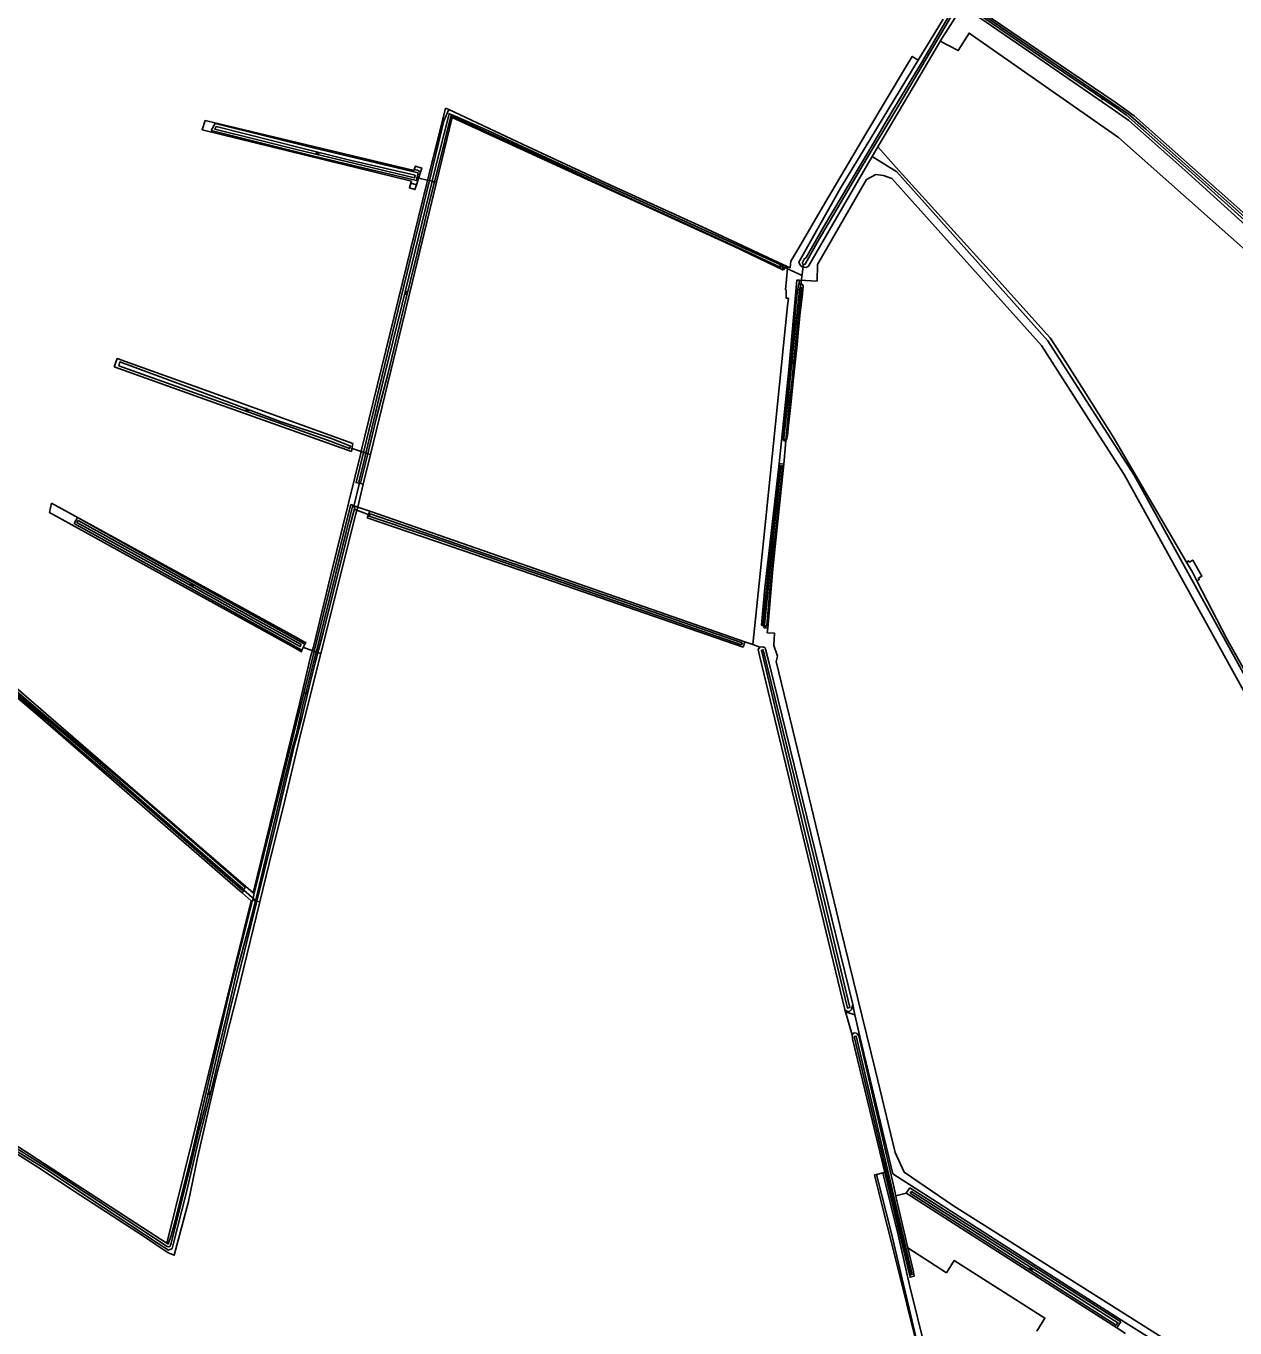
# Model space of a CAD drawing. Extents: x 133000 to 136000, y 400500 to 403500.
# Drawn here: x 134995 to 135499, y 401230 to 401773 of the extents above; entities that cross this region are included whole.
import ezdxf

# ---------------------------------------------------------------- set-up
doc = ezdxf.new("R2010")
doc.units = 0
for name, color, linetype in [('gg-afsc-draadraster', 7, 'Continuous'), ('gg-afsc-lijn draadraster', 7, 'Continuous'), ('gg-knt-bronhoudergrens', 7, 'Continuous'), ('gg-knt-onverhard', 7, 'Continuous'), ('gg-kntw-bovenkant insteek waterloop', 7, 'Continuous'), ('gg-kntw-waterlijn', 7, 'Continuous'), ('gg-kwrk-duiker nz buis', 7, 'Continuous'), ('gt-grn-vlakafsluiter', 7, 'Continuous'), ('gt-symb-watersymbool', 7, 'Continuous')]:
    doc.layers.add(name, color=color, linetype=linetype)

# ---------------------------------------------------------------- blocks, each defined once
blk = doc.blocks.new('gt0-WA')
at = {"layer": 'gt-symb-watersymbool'}
for centre, start, end in [((-0.32, 0.02), 28.0725, 151.9275), ((0.43, 0.42), 208.0725, 331.9275), ((-0.32, -0.43), 28.0725, 151.9275), ((0.43, -0.03), 208.0725, 331.9275)]:
    blk.add_arc(centre, 0.425, start, end, dxfattribs=at)

msp = doc.modelspace()

# ---------------------------------------------------------------- linework, layer by layer
at = {"layer": 'gg-afsc-draadraster'}
for p, q in [((135350.12, 401722.1), (135357.83, 401713.59)), ((135362.69, 401263.24), (135378.76, 401252.85))]:
    msp.add_line(p, q, dxfattribs=at)
for points in [[(135169.92, 401738.3), (135163.05, 401710.89), (135161.93, 401706.4)], [(135156.82, 401712.37), (135069.78, 401733.12), (135068.4, 401729.3), (135155.7, 401707.92)], [(135357.83, 401713.59), (135399.41, 401667.67), (135421.98, 401642.6), (135426.54, 401635.72), (135436.26, 401620.42), (135442.28, 401610.75), (135448.29, 401601.33), (135478.92, 401549.07)], [(135161.93, 401706.4), (135151.95, 401665.58), (135136.29, 401601.52), (135135.18, 401597.06), (135134.43, 401593.9)], [(135134.43, 401593.9), (135122.17, 401543.73), (135114.84, 401513.75), (135113.65, 401509.6)], [(135005.7, 401573.63), (135004.77, 401569.79), (135106.79, 401513.43), (135109.92, 401511.68), (135109.96, 401512.38)], [(135111.32, 401514.83), (135111.69, 401515.49), (135111.23, 401515.74), (135110.39, 401516.17), (135107.8, 401517.59), (135005.7, 401573.63)], [(135478.92, 401549.07), (135481.41, 401544.81), (135483.24, 401541.28)], [(135483.24, 401541.28), (135495.74, 401517.1), (135519.52, 401474.89), (135536.62, 401444.39), (135556, 401407.86), (135575.18, 401373.8), (135584.31, 401358.42)], [(135113.65, 401509.6), (135109.05, 401490.03), (135089.77, 401411.15), (135034.44, 401459.02), (134978.2, 401507.43), (134976.86, 401506.15), (134986.5, 401497.63)], [(135085.17, 401411.13), (135088.95, 401407.88), (135075.22, 401352.88), (135064.26, 401307.76), (135053.69, 401265.17)], [(135366.04, 401224.53), (135358.52, 401254.88), (135349.77, 401289.58), (135348.85, 401293.59)]]:
    msp.add_lwpolyline(points, dxfattribs=at)
at = {"layer": 'gg-afsc-lijn draadraster'}
for p, q in [((135350.12, 401722.1), (135357.83, 401713.59)), ((135362.69, 401263.24), (135378.76, 401252.85))]:
    msp.add_line(p, q, dxfattribs=at)
for points in [[(135169.92, 401738.3), (135163.05, 401710.89), (135161.93, 401706.4)], [(135161.93, 401706.4), (135151.95, 401665.58), (135136.29, 401601.52), (135135.18, 401597.06), (135134.43, 401593.9)], [(135134.43, 401593.9), (135122.17, 401543.73), (135114.84, 401513.75), (135113.65, 401509.6)], [(135005.7, 401573.63), (135004.77, 401569.79), (135106.79, 401513.43), (135109.92, 401511.68), (135109.96, 401512.38)], [(135111.32, 401514.83), (135111.69, 401515.49), (135111.23, 401515.74), (135110.39, 401516.17), (135107.8, 401517.59), (135005.7, 401573.63)], [(135113.65, 401509.6), (135109.05, 401490.03), (135089.77, 401411.15), (135034.44, 401459.02), (134978.2, 401507.43), (134976.86, 401506.15), (134986.5, 401497.63)], [(135085.17, 401411.13), (135088.95, 401407.88), (135075.22, 401352.88), (135064.26, 401307.76), (135053.69, 401265.17)], [(135366.04, 401224.53), (135358.52, 401254.88), (135349.77, 401289.58), (135348.85, 401293.59)]]:
    msp.add_lwpolyline(points, dxfattribs=at)
at = {"layer": 'gg-knt-bronhoudergrens'}
for p, q in [((135171.25, 401737.67), (135169.92, 401738.3)), ((135155.7, 401707.92), (135155.42, 401706.97)), ((135156.91, 401712.66), (135156.82, 401712.37)), ((135157.81, 401706.33), (135159.45, 401711.54)), ((135317.54, 401666.53), (135317.25, 401664.81)), ((135310.97, 401589.95), (135311.85, 401599.64)), ((135135.61, 401581.5), (135133.32, 401572.02)), ((135298.03, 401514.67), (135294.76, 401515.86)), ((135301.05, 401513.57), (135298.03, 401514.67)), ((135336.39, 401362.6), (135336.68, 401361.57)), ((135336.68, 401361.57), (135339.42, 401352.01)), ((135349.64, 401293.78), (135348.85, 401293.59)), ((135352.29, 401294.41), (135353.06, 401294.59)), ((135362.05, 401285.97), (135357.69, 401284.83)), ((135449.86, 401229.93), (135453.45, 401227.5))]:
    msp.add_line(p, q, dxfattribs=at)
for points in [[(135778.15, 401454.92), (135726.81, 401492.2), (135714.54, 401489.24), (135708.08, 401495.06), (135701.41, 401500.56), (135680.24, 401519.51), (135575.79, 401613.28), (135507.21, 401675.82), (135450.59, 401726.09), (135388.25, 401769.59), (135383.7, 401762.29), (135376.23, 401766.16)], [(135367.04, 401758.36), (135364.52, 401759.88), (135361.7, 401755.19), (135345.55, 401728.24), (135327.18, 401697.05), (135317.18, 401680.02), (135313.88, 401674.55), (135313.6, 401671.76), (135310.6, 401673.16)], [(135159.45, 401711.54), (135160.02, 401713.33), (135157.38, 401714.16), (135156.91, 401712.66)], [(135609.79, 401303.54), (135598.92, 401322.8), (135577.97, 401359.93), (135554.66, 401401.54), (135511.61, 401479.41), (135479, 401538.4), (135452.93, 401585.55), (135443.89, 401599.64), (135418.45, 401639.29), (135364.55, 401699.58), (135355.99, 401708.93), (135352.53, 401710.24), (135349.35, 401710.64), (135345.51, 401708.53), (135325.01, 401673.07), (135324.88, 401666.19), (135317.54, 401666.53)], [(135155.42, 401706.97), (135154.85, 401705.04), (135157.19, 401704.35), (135157.81, 401706.33)], [(135298.03, 401514.67), (135300.69, 401540.2), (135306.71, 401598.54), (135312.46, 401655.89), (135312.93, 401659.06), (135311.93, 401659.13), (135311.93, 401662.5), (135311.74, 401662.57), (135312.51, 401671.49), (135311.26, 401672.09), (135311.06, 401671.01), (135310.63, 401670.86)], [(135304.33, 401521.51), (135304.06, 401519.59), (135307.07, 401519.49), (135306.87, 401514.33), (135308.33, 401509.83), (135307.83, 401507.69), (135319.02, 401461.18), (135334.45, 401397.03), (135349.21, 401336.97), (135357.43, 401302.93), (135361.13, 401294.79), (135381.76, 401280.77), (135478.9, 401219.4)], [(135416.43, 401228.51), (135419.87, 401233.93), (135382.03, 401257.98), (135378.76, 401252.85)]]:
    msp.add_lwpolyline(points, dxfattribs=at)
at = {"layer": 'gg-knt-onverhard'}
msp.add_line((135352.29, 401294.41), (135349.64, 401293.78), dxfattribs=at)
for points in [[(135369.38, 401211.03), (135367.89, 401218.51), (135355.7, 401269.68), (135349.64, 401293.78)], [(135352.29, 401294.41), (135358.7, 401268.6), (135363.33, 401247.65), (135373.56, 401206.61), (135373.99, 401204.54), (135363.32, 401165.77), (135381.82, 401147.45), (135388.25, 401138.57)]]:
    msp.add_lwpolyline(points, dxfattribs=at)
at = {"layer": 'gg-kntw-bovenkant insteek waterloop'}
for p, q in [((135376.23, 401766.16), (135385.49, 401780.8)), ((135367.04, 401758.36), (135377.45, 401775.45)), ((135350.12, 401722.1), (135347.81, 401718.11)), ((135347.81, 401718.11), (135331.41, 401689.89)), ((135331.41, 401689.89), (135321.27, 401672.43)), ((135310.6, 401673.16), (135310.63, 401670.86)), ((135130.69, 401595.23), (135131.26, 401598.46)), ((135138.64, 401593.97), (135135.61, 401581.5)), ((135307.08, 401569.83), (135309.19, 401590.14)), ((135309.19, 401590.14), (135310.97, 401589.95)), ((135016.5, 401567.64), (135015.14, 401565.19)), ((135137.26, 401567.56), (135138.34, 401570.28)), ((135302.18, 401522.77), (135307.08, 401569.83)), ((135302.78, 401521.64), (135302.18, 401522.77)), ((135302.78, 401521.64), (135304.33, 401521.51)), ((135109.96, 401512.38), (135111.32, 401514.83)), ((135294.76, 401515.86), (135293.97, 401513.59)), ((135117.98, 401510.99), (135109.66, 401477.79)), ((135339.77, 401364.59), (135304.83, 401506.97)), ((135109.66, 401477.79), (135103.12, 401450.29)), ((135103.12, 401450.29), (135096.41, 401423.4)), ((135319.07, 401434.53), (135336.39, 401362.6)), ((135092.51, 401407.45), (135096.41, 401423.4)), ((135085.17, 401411.13), (135086.35, 401413.5)), ((135342.25, 401351.56), (135356.66, 401289.28)), ((135357.69, 401284.83), (135356.66, 401289.28)), ((135357.69, 401284.83), (135357.87, 401284.07)), ((135362.05, 401285.97), (135363.46, 401288.22)), ((135362.05, 401285.97), (135362.63, 401285.6)), ((135449.86, 401229.93), (135362.63, 401285.6)), ((135363.46, 401288.22), (135451.44, 401232.37)), ((135357.87, 401284.07), (135362.69, 401263.24)), ((135451.44, 401232.37), (135449.86, 401229.93))]:
    msp.add_line(p, q, dxfattribs=at)
for points in [[(135388.38, 401779.09), (135390.03, 401777.79), (135415.66, 401760.19), (135447.95, 401738.05), (135454.86, 401733.17), (135478.14, 401712.4), (135500.61, 401692.13), (135527.91, 401667.55), (135555.9, 401642.08), (135606.36, 401596.62), (135629.37, 401576.2), (135657.04, 401551.54), (135680.33, 401530.85), (135713.39, 401501.67)], [(135714.64, 401502.9), (135681.66, 401532.13), (135657.56, 401553.67), (135631.16, 401577.4), (135607.74, 401598.58), (135557.36, 401645.1), (135530.55, 401669.44), (135503.59, 401693.81), (135480.11, 401714.68), (135457.04, 401735.03), (135449.07, 401740.75), (135417.27, 401762.26), (135389.59, 401781.07)], [(135376.23, 401766.16), (135375.88, 401765.6), (135363.12, 401744.04), (135350.12, 401722.1)], [(135367.04, 401758.36), (135334.57, 401705), (135317.3, 401674.05)], [(135171.25, 401737.67), (135169.22, 401732.99), (135163.2, 401708.14)], [(135310.6, 401673.16), (135276.95, 401688.84), (135238.19, 401706.52), (135204.32, 401722.21), (135171.25, 401737.67)], [(135072.27, 401728.93), (135073.87, 401731.9), (135114.72, 401721.73), (135158.51, 401711.37)], [(135166.15, 401707.43), (135172.69, 401734.41), (135224.58, 401710.59), (135290.01, 401680.71), (135310.63, 401670.86)], [(135072.27, 401728.93), (135113.95, 401718.55), (135157.76, 401708.19), (135158.51, 401711.37)], [(135163.2, 401708.14), (135150.16, 401654.36), (135135.71, 401594.76)], [(135166.15, 401707.43), (135153.04, 401653.36), (135138.64, 401593.97)], [(135317.3, 401674.05), (135317.73, 401672.89), (135318.67, 401672.11), (135320.29, 401671.91), (135321.27, 401672.43)], [(135311.14, 401599.59), (135310.83, 401599.91), (135310.57, 401600.55), (135310.63, 401602.04), (135310.86, 401604.21), (135311.49, 401609.89), (135312.13, 401615.44), (135313.33, 401626.46), (135314.54, 401639.98), (135315.92, 401654.3), (135316.24, 401658.57), (135316.61, 401661.12), (135316.8, 401662.74), (135316.92, 401663.75), (135317.25, 401664.81)], [(135311.85, 401599.64), (135312.09, 401600.1), (135312.26, 401600.65), (135312.45, 401601.63), (135312.66, 401603.04), (135312.8, 401604.95), (135313.93, 401614.7), (135315, 401625.67), (135315.68, 401632.1), (135316.49, 401639.65), (135316.92, 401644.67), (135317.58, 401650.36), (135317.82, 401653.16), (135318.29, 401657.44), (135318.74, 401660.84), (135318.94, 401662.77), (135319, 401664.13), (135318.79, 401664.73), (135318.5, 401665), (135318.16, 401665.11), (135317.81, 401665.09), (135317.51, 401665), (135317.25, 401664.81)], [(135031.76, 401630.49), (135032.99, 401633.93), (135074.49, 401619.04), (135131.26, 401598.46)], [(135031.76, 401630.49), (135073.26, 401615.59), (135130.69, 401595.23)], [(135311.14, 401599.59), (135311.57, 401599.47), (135311.85, 401599.64)], [(135135.71, 401594.76), (135132.66, 401582.22), (135135.61, 401581.5)], [(135304.33, 401521.51), (135306.43, 401546.19), (135308.23, 401563.51), (135310.97, 401589.95)], [(135133.32, 401572.02), (135130.44, 401573.03), (135122.9, 401543.24), (135115.11, 401511.73)], [(135016.5, 401567.64), (135062.8, 401541.86), (135111.32, 401514.83)], [(135117.98, 401510.99), (135132.56, 401569.17), (135133.32, 401572.02)], [(135293.97, 401513.59), (135219.71, 401539.27), (135177.16, 401553.95), (135137.26, 401567.56)], [(135138.34, 401570.28), (135167.15, 401560.25), (135216.65, 401543.03), (135294.76, 401515.86)], [(135015.14, 401565.19), (135061.43, 401539.41), (135109.96, 401512.38)], [(135301.05, 401513.57), (135300.3, 401512.62), (135300.86, 401510.18), (135319.07, 401434.53)], [(135303.17, 401513.29), (135302.22, 401513.72), (135301.05, 401513.57)], [(135304.83, 401506.97), (135303.41, 401512.74), (135303.17, 401513.29)], [(135089.52, 401408.22), (135090.04, 401410.3), (135115.11, 401511.73)], [(135000, 401485.19), (134986.01, 401497.05), (134986.5, 401497.63)], [(134986.5, 401497.63), (134987.24, 401498.5), (135000, 401487.68)], [(135000, 401487.68), (135042.14, 401451.91), (135086.35, 401413.5)], [(135000, 401485.19), (135037.06, 401453), (135081.29, 401414.48), (135085.17, 401411.13)], [(135089.52, 401408.22), (135089.35, 401407.53), (135079.67, 401369.48), (135064.43, 401303.55), (135056.92, 401273.37), (135055.53, 401268.42), (135054.27, 401264.81), (135053.69, 401265.17)], [(135092.51, 401407.45), (135083.01, 401368.66), (135073.84, 401332.83), (135066.57, 401300.77)], [(135336.39, 401362.6), (135337.33, 401361.72), (135338.34, 401361.75), (135339.22, 401362.53), (135339.77, 401364.59)], [(135339.42, 401352.01), (135340.19, 401352.86), (135341.25, 401352.68), (135342.25, 401351.56)], [(135353.06, 401294.59), (135339.57, 401350.38), (135339.42, 401352.01)], [(134818.75, 401276.75), (134938.94, 401334.89), (134941.95, 401335.28), (134944.21, 401334.77), (134946.25, 401334.06), (134950.7, 401331.6), (134959.87, 401325.94), (134978.2, 401314), (134996.33, 401302.38), (135000, 401299.98)], [(135000, 401296.79), (134986.63, 401305.27), (134948.57, 401330.04), (134946.73, 401330.86), (134944.32, 401332.06), (134943.39, 401332.43), (134942.64, 401332.63), (134941.65, 401332.71), (134940.73, 401332.57), (134938.77, 401331.62)], [(135066.57, 401300.77), (135062.72, 401282.47), (135056.85, 401260.12), (135054.24, 401261.08), (135044, 401268.02), (135015.16, 401286.81), (135000, 401296.79)], [(135053.69, 401265.17), (135051.53, 401266.51), (135035.7, 401276.86), (135000, 401299.98)], [(135362.69, 401263.24), (135365.01, 401253.21), (135365.28, 401251.37), (135363.61, 401250.98), (135353.06, 401294.59)]]:
    msp.add_lwpolyline(points, dxfattribs=at)
at = {"layer": 'gg-kntw-waterlijn'}
for points in [[(135384.84, 401783.22), (135381.37, 401777.41), (135358.94, 401739.55), (135344.13, 401714.87), (135324.82, 401682.29), (135319.96, 401673.54), (135319.7, 401673.09), (135318.95, 401673.06), (135318.79, 401673.91), (135319.41, 401675.37), (135320.35, 401676.06), (135328.12, 401689.68), (135348.05, 401723.33), (135356.01, 401736.77), (135368.83, 401757.94), (135378.15, 401773.88), (135384.05, 401783.76)], [(135516.71, 401679.39), (135481.13, 401711.36), (135456.27, 401733.35), (135453.92, 401735.42), (135449.53, 401738.41), (135423.32, 401756.28), (135389.53, 401779.25)], [(135389.95, 401779.98), (135401.29, 401772.23), (135441.58, 401744.7), (135450.34, 401738.72), (135454.54, 401735.87), (135461.89, 401729.56), (135479.43, 401713.96), (135496.97, 401698.36), (135519.16, 401678.62)], [(135165.4, 401707.61), (135167.04, 401714.04), (135172.11, 401735.02), (135173.6, 401734.48), (135204.18, 401720.5), (135235.57, 401705.92), (135254.61, 401697.22), (135293.55, 401679.44), (135309.67, 401671.86), (135309.71, 401672.96), (135269.06, 401691.52), (135214.18, 401716.57), (135187.87, 401728.78), (135173.97, 401734.98), (135171.4, 401735.95), (135171.11, 401734.79), (135165.57, 401712.95), (135164.34, 401707.87)], [(135074.36, 401730.58), (135073.73, 401729.55), (135091.69, 401725.07), (135107.78, 401721.06), (135156.95, 401709.21), (135157.21, 401710.33), (135130.58, 401716.5), (135110.55, 401721.51), (135074.36, 401730.58)], [(135164.34, 401707.87), (135151.92, 401656.57), (135144.13, 401625.17), (135136.73, 401594.48)], [(135137.58, 401594.25), (135138.01, 401596), (135141.2, 401609.3), (135145.83, 401627.39), (135152.47, 401654.61), (135158.11, 401677.71), (135163.03, 401698.27), (135165.4, 401707.61)], [(135317.62, 401663.51), (135318.42, 401663.41), (135317.35, 401654.49), (135316.05, 401641.27), (135314.95, 401631.24), (135314.3, 401623.92), (135313.45, 401617.39), (135311.98, 401601.14), (135311.93, 401600.55), (135311.45, 401600.03), (135311.26, 401600.04), (135310.96, 401600.74), (135312.4, 401613.36), (135315.22, 401640.58), (135316.14, 401649.51), (135317.62, 401663.51)], [(135033.68, 401630.93), (135061.42, 401621.04), (135122.31, 401599.33), (135129.92, 401596.37), (135130.33, 401597.43), (135122.32, 401600.54), (135101.05, 401607.73), (135080.54, 401615.36), (135058.9, 401623.41), (135034.19, 401632.48), (135033.68, 401630.93)], [(135136.73, 401594.48), (135135.95, 401591.23), (135133.78, 401582.58), (135134.2, 401582.24), (135134.66, 401582.5), (135137.58, 401594.25)], [(135302.94, 401522.96), (135303.15, 401522.28), (135303.54, 401522.21), (135303.97, 401522.71), (135304.46, 401528.97), (135305.11, 401537.33), (135307.13, 401557.4), (135309.42, 401579.07), (135310.33, 401587.67), (135310.31, 401589.24), (135309.69, 401589.32), (135309.01, 401582.47), (135308.03, 401572.6), (135307, 401563.24), (135305.46, 401547.47), (135302.94, 401522.96)], [(135116.73, 401511.32), (135118.85, 401519.57), (135123.5, 401538.09), (135130.31, 401565.2), (135132.14, 401571.85), (135131.1, 401572.24), (135128.49, 401561.69), (135119.76, 401526.45), (135116, 401511.5)], [(135138.49, 401569.19), (135154.57, 401563.61), (135182.86, 401553.79), (135221.48, 401540.39), (135246.34, 401531.76), (135269.18, 401523.83), (135293.57, 401515.37), (135293.32, 401514.64), (135276.58, 401520.45), (135258.13, 401526.85), (135245.68, 401531.17), (135234.18, 401535.16), (135215.07, 401541.8), (135200.47, 401546.86), (135162.17, 401560.16), (135138.15, 401568.27), (135138.49, 401569.19)], [(135016.7, 401566.47), (135042.29, 401552.22), (135091.08, 401525.05), (135109.76, 401514.65), (135109.3, 401513.82), (135094.11, 401522.28), (135067.63, 401537.14), (135048.13, 401547.86), (135019.32, 401563.92), (135016.24, 401565.64), (135016.7, 401566.47)], [(135301.66, 401512.36), (135302.35, 401512.55), (135323.65, 401425.64), (135338.54, 401363.42), (135337.48, 401363.17), (135318.71, 401440.36), (135301.66, 401512.36)], [(135116, 401511.5), (135115.89, 401511.06), (135110.32, 401488.91), (135107.6, 401477.03), (135106.17, 401471.75), (135103.38, 401460.78), (135097.37, 401435.84), (135091.62, 401411.72), (135090.66, 401407.92)], [(135116.73, 401511.32), (135115.78, 401507.61), (135113.06, 401497.04), (135110.09, 401484.73), (135108.08, 401476.74), (135107.02, 401472.85), (135104.51, 401462.13), (135101.68, 401450.59), (135098.99, 401439.28), (135094.44, 401420.64), (135091.86, 401409.99), (135091.31, 401407.76)], [(135085.15, 401412.3), (135072.74, 401423.02), (135039.71, 401451.92), (135019.39, 401469.09), (135011.68, 401475.87), (135002.72, 401483.73), (134986.83, 401497.21), (134987.34, 401497.8), (135008.22, 401479.75), (135022.83, 401467.38), (135034.11, 401457.57), (135042.1, 401450.63), (135068.82, 401427.38), (135085.42, 401412.94), (135085.15, 401412.3)], [(134987.88, 401306.67), (135006.18, 401295.19), (135020.04, 401286.01), (135053.87, 401263.82), (135054.5, 401263.61), (135055.09, 401263.9), (135055.48, 401265.21), (135059.74, 401281.8), (135063.42, 401296.84), (135067.22, 401312.68), (135069.41, 401321), (135072.12, 401332.43), (135075.46, 401346.59), (135078.55, 401359.65), (135082.88, 401378.42), (135087.77, 401396.44), (135090.66, 401407.92)], [(134990.58, 401303.84), (135003.91, 401295.59), (135021.69, 401283.79), (135050.18, 401264.97), (135054.36, 401262.29), (135055.92, 401262.96), (135056.5, 401265.21), (135061.89, 401286.37), (135067, 401307.93), (135070.01, 401319.85), (135073.26, 401333.43), (135080.43, 401363.86), (135086.95, 401390.26), (135091.31, 401407.76)], [(135340.28, 401351.26), (135341.08, 401351.48), (135364.53, 401252.15), (135363.95, 401252.02), (135340.28, 401351.26)], [(135363.69, 401285.94), (135364.24, 401286.76), (135450.31, 401231.96), (135449.52, 401230.94), (135363.69, 401285.94)]]:
    msp.add_lwpolyline(points, dxfattribs=at)
at = {"layer": 'gg-kwrk-duiker nz buis'}
for p, q in [((135157.61, 401709.32), (135163.52, 401708.06)), ((135309.14, 401672.84), (135318.58, 401668.48)), ((135319.22, 401673.21), (135317.95, 401663.76)), ((135130.65, 401596.54), (135136.49, 401594.59)), ((135131.68, 401572.37), (135134.12, 401582.09)), ((135131.82, 401571.1), (135137.67, 401568.91)), ((135110.47, 401513.54), (135116.08, 401511.54)), ((135085.84, 401412.34), (135090.48, 401408.31))]:
    msp.add_line(p, q, dxfattribs=at)
at = {"layer": 'gt-grn-vlakafsluiter'}
for p, q in [((135164.34, 401707.87), (135163.2, 401708.14)), ((135165.4, 401707.61), (135164.34, 401707.87)), ((135157.81, 401706.33), (135155.42, 401706.97)), ((135165.4, 401707.61), (135166.15, 401707.43)), ((135136.73, 401594.48), (135135.71, 401594.76)), ((135136.73, 401594.48), (135137.58, 401594.25)), ((135137.58, 401594.25), (135138.64, 401593.97)), ((135133.32, 401572.02), (135138.34, 401570.28)), ((135116, 401511.5), (135115.11, 401511.73)), ((135116, 401511.5), (135116.73, 401511.32)), ((135116.73, 401511.32), (135117.98, 401510.99)), ((135090.66, 401407.92), (135089.52, 401408.22)), ((135091.31, 401407.76), (135090.66, 401407.92)), ((135092.51, 401407.45), (135091.31, 401407.76)), ((135340.58, 401360.3), (135336.68, 401361.57)), ((135340.58, 401360.3), (135339.77, 401364.59)), ((135342.72, 401351.28), (135340.58, 401360.3)), ((135342.72, 401351.28), (135342.25, 401351.56)), ((135356.46, 401294.08), (135342.72, 401351.28))]:
    msp.add_line(p, q, dxfattribs=at)
for points in [[(135347.81, 401718.11), (135358.16, 401711.74), (135421, 401641.36), (135457, 401585.25), (135526.47, 401459.52), (135579.94, 401362.78), (135610.95, 401307.86), (135612.57, 401305.17)], [(135156.91, 401712.66), (135158.21, 401712.4), (135159.45, 401711.54)], [(135302.18, 401522.77), (135301.73, 401522.77), (135303.1, 401538.38), (135305.16, 401556.25), (135308.98, 401590.15), (135313.09, 401629.21), (135316.4, 401666.52), (135317.54, 401666.53)], [(135478.92, 401549.07), (135479.78, 401549.53), (135480.06, 401549.09), (135481.47, 401549.89), (135485.28, 401543.22), (135483.85, 401542.4), (135484.17, 401541.81), (135483.24, 401541.28)], [(135489.04, 401209.65), (135454.84, 401231.1), (135415.85, 401255.93), (135356.46, 401294.08)]]:
    msp.add_lwpolyline(points, dxfattribs=at)

# ---------------------------------------------------------------- block references
at = {"layer": 'gt-symb-watersymbool'}
for p, rotation in [((135443.65, 401742.53), 145.5475163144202), ((135116.55, 401719.34), 166.70041567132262), ((135153.51, 401661.32), -104.30027744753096), ((135315.03, 401632.44), -96.03000880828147), ((135087.26, 401612.6), -19.52271266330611), ((135306.74, 401554.58), -96.03000880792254), ((135064.32, 401539.34), 150.87308789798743), ((135112.03, 401494.83), 74.7549296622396), ((135071.41, 401327.82), -104.3002774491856), ((135414.06, 401254.46), -32.673277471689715)]:
    msp.add_blockref('gt0-WA', p, dxfattribs=dict(at, rotation=rotation))

doc.saveas('drawing.dxf')
